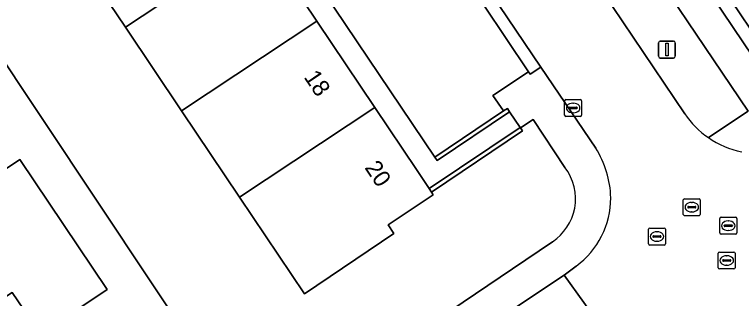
# Model space of a CAD drawing. Extents: x 158793 to 159888, y 384317 to 385256.
# Drawn here: x 159065.9 to 159108.78, y 384714.36 to 384731.11 of the extents above; entities that cross this region are included whole.
import ezdxf

# ---------------------------------------------------------------- set-up
doc = ezdxf.new("R2010")
doc.units = 0
for name, color, linetype in [('IMGEO_Erf', 7, 'Continuous'), ('IMGEO_Groenvoorziening', 7, 'Continuous'), ('IMGEO_Kolk', 7, 'Continuous'), ('IMGEO_Lichtmast', 7, 'Continuous'), ('IMGEO_Muur', 7, 'Continuous'), ('IMGEO_Pand', 7, 'Continuous'), ('IMGEO_Pand_nummerreeks', 7, 'Continuous'), ('IMGEO_Rijbaan_lokaal_open', 7, 'Continuous'), ('IMGEO_Rioolput', 7, 'Continuous'), ('IMGEO_Voetpad_open', 7, 'Continuous')]:
    doc.layers.add(name, color=color, linetype=linetype)

msp = doc.modelspace()

# ---------------------------------------------------------------- linework, layer by layer
at = {"layer": 'IMGEO_Erf'}
for points in [[(159078.207, 384741.246), (159090.684, 384722.695), (159094.738, 384725.416), (159094.106, 384726.335), (159096.227, 384727.726), (159092.263, 384733.641)], [(159075.755, 384725.428), (159072.448, 384730.352), (159069.129, 384735.294)], [(159062.098, 384700.196), (159077.226, 384710.406), (159064.307, 384729.784)], [(159064.307, 384729.784), (159077.226, 384710.406), (159077.535, 384709.955), (159078.815, 384710.81), (159081.517, 384706.804), (159095.282, 384716.103), (159097.641, 384717.699)], [(159098.368, 384722.086), (159096.496, 384724.915), (159095.738, 384724.428), (159095.865, 384724.24), (159090.497, 384720.636), (159090.603, 384720.479), (159087.948, 384718.693), (159088.278, 384718.191), (159083.008, 384714.627), (159079.172, 384720.34), (159075.755, 384725.428)], [(159063.917, 384721.019), (159066.215, 384722.559), (159071.358, 384714.886), (159067.435, 384712.248), (159069.284, 384709.519), (159062.879, 384705.201)]]:
    msp.add_lwpolyline(points, dxfattribs=at)
for centre, radius, start, end in [((159095.905, 384720.209), 3.097, 350.1163, 37.3174), ((159095.805, 384720.346), 3.221, 304.7482, 348.0188)]:
    msp.add_arc(centre, radius, start, end, dxfattribs=at)
at = {"layer": 'IMGEO_Groenvoorziening'}
for points in [[(159080.123, 384778.73), (159074.208, 384774.747), (159068.908, 384782.682), (159067.472, 384781.754), (159071.264, 384776.104), (159076.503, 384768.293), (159078.434, 384765.422), (159083.251, 384758.254), (159097.768, 384736.641), (159100.568, 384732.495), (159105.435, 384725.251)], [(159106.827, 384723.845), (159109.175, 384725.404), (159101.523, 384736.749), (159092.28, 384750.557), (159097.002, 384753.598), (159090.456, 384763.423), (159080.123, 384778.73)]]:
    msp.add_lwpolyline(points, dxfattribs=at)
msp.add_lwpolyline([(159106.5, 384734.43), (159103.15, 384739.408), (159099.8, 384744.384), (159096.443, 384749.372), (159096.181, 384749.761), (159095.517, 384749.324), (159109.424, 384728.647), (159110.838, 384726.533), (159111.513, 384726.983)], close=True, dxfattribs=at)
msp.add_arc((159109.852, 384728.232), 5.329, 214.0142, 235.4124, dxfattribs=at)
at = {"layer": 'IMGEO_Kolk'}
for p, q in [((159098.351, 384725.168), (159098.351, 384726.02)), ((159098.426, 384726.094), (159099.278, 384726.094)), ((159099.352, 384726.02), (159099.352, 384725.168)), ((159098.61, 384725.588), (159098.61, 384725.6)), ((159098.653, 384725.637), (159099.051, 384725.637)), ((159098.839, 384725.874), (159098.864, 384725.874)), ((159099.094, 384725.6), (159099.094, 384725.588)), ((159099.048, 384725.551), (159098.65, 384725.551)), ((159098.862, 384725.314), (159098.837, 384725.314)), ((159099.278, 384725.094), (159098.426, 384725.094)), ((159103.294, 384717.584), (159103.294, 384718.436)), ((159103.369, 384718.51), (159104.221, 384718.51)), ((159103.782, 384718.29), (159103.807, 384718.29)), ((159104.295, 384718.436), (159104.295, 384717.584)), ((159103.553, 384718.004), (159103.553, 384718.016)), ((159103.991, 384717.967), (159103.593, 384717.967)), ((159103.596, 384718.053), (159103.994, 384718.053)), ((159104.037, 384718.016), (159104.037, 384718.004)), ((159104.221, 384717.51), (159103.369, 384717.51)), ((159103.805, 384717.73), (159103.78, 384717.73))]:
    msp.add_line(p, q, dxfattribs=at)
for points in [[(159098.351, 384725.168), (159098.351, 384726.02)], [(159098.426, 384726.094), (159099.278, 384726.094)], [(159099.352, 384726.02), (159099.352, 384725.168)], [(159099.278, 384725.094), (159098.426, 384725.094)], [(159103.294, 384717.584), (159103.294, 384718.436)], [(159103.369, 384718.51), (159104.221, 384718.51)], [(159104.295, 384718.436), (159104.295, 384717.584)], [(159104.221, 384717.51), (159103.369, 384717.51)]]:
    msp.add_lwpolyline(points, dxfattribs=at)
for centre, radius, start, end in [((159098.428, 384726.018), 0.0765, 91.552, 178.448), ((159098.428, 384726.018), 0.0765, 91.552, 178.448), ((159099.276, 384726.018), 0.0765, 1.552, 88.448), ((159099.276, 384726.018), 0.0765, 1.552, 88.448), ((159098.65, 384725.597), 0.0403, 85.8775, 175.7526), ((159098.647, 384725.587), 0.0366, 178.938, 274.7102), ((159099.051, 384725.594), 0.043, 264.8664, 352.4533), ((159099.055, 384725.599), 0.0386, 1.7309, 96.639), ((159098.428, 384725.17), 0.0765, 181.552, 268.448), ((159098.428, 384725.17), 0.0765, 181.552, 268.448), ((159099.276, 384725.17), 0.0765, 271.552, 358.448), ((159099.276, 384725.17), 0.0765, 271.552, 358.448), ((159103.371, 384718.434), 0.0765, 91.552, 178.448), ((159103.371, 384718.434), 0.0765, 91.552, 178.448), ((159104.219, 384718.434), 0.0765, 1.552, 88.448), ((159104.219, 384718.434), 0.0765, 1.552, 88.448), ((159103.593, 384718.013), 0.0403, 85.8775, 175.7526), ((159103.59, 384718.003), 0.0366, 178.938, 274.7102), ((159103.994, 384718.01), 0.043, 264.8664, 352.4533), ((159103.998, 384718.015), 0.0386, 1.7309, 96.639), ((159103.371, 384717.586), 0.0765, 181.552, 268.448), ((159103.371, 384717.586), 0.0765, 181.552, 268.448), ((159104.219, 384717.586), 0.0765, 271.552, 358.448), ((159104.219, 384717.586), 0.0765, 271.552, 358.448)]:
    msp.add_arc(centre, radius, start, end, dxfattribs=at)
for centre, major_axis, ratio, start_param, end_param in [((159098.838, 384725.594), (-0.387, 0.002), 0.722429, 4.712389, 7.853982), ((159098.863, 384725.594), (-0.39, 0.002), 0.717154, 1.570796, 4.712389), ((159103.781, 384718.01), (-0.387, 0.002), 0.722429, 4.712389, 7.853982), ((159103.806, 384718.01), (-0.39, 0.002), 0.717154, 1.570796, 4.712389)]:
    msp.add_ellipse(centre, major_axis=major_axis, ratio=ratio, start_param=start_param, end_param=end_param, dxfattribs=at)
at = {"layer": 'IMGEO_Lichtmast'}
for p, q in [((159103.89, 384728.641), (159103.89, 384729.441)), ((159103.89, 384729.441), (159103.89, 384728.641)), ((159103.99, 384729.541), (159104.78, 384729.541)), ((159104.78, 384729.541), (159103.99, 384729.541)), ((159104.88, 384729.441), (159104.88, 384728.641)), ((159104.88, 384728.641), (159104.88, 384729.441)), ((159104.78, 384728.541), (159103.99, 384728.541)), ((159103.99, 384728.541), (159104.78, 384728.541))]:
    msp.add_line(p, q, dxfattribs=at)
msp.add_lwpolyline([(159104.31, 384729.416), (159104.46, 384729.416), (159104.46, 384728.666), (159104.31, 384728.666), (159104.31, 384729.416)], dxfattribs=at)
for centre, start, end in [((159103.99, 384729.441), 90, 180), ((159103.99, 384729.441), 90, 180), ((159104.78, 384729.441), 0, 90), ((159104.78, 384729.441), 360, 90), ((159103.99, 384728.641), 180, 270), ((159103.99, 384728.641), 180, 270), ((159104.78, 384728.641), 270, 0), ((159104.78, 384728.641), 270, 0)]:
    msp.add_arc(centre, 0.1, start, end, dxfattribs=at)
at = {"layer": 'IMGEO_Muur'}
msp.add_lwpolyline([(159090.684, 384722.695), (159078.207, 384741.246), (159079.346, 384742.017), (159074.94, 384748.58), (159072.733, 384747.098)], dxfattribs=at)
for points in [[(159095.107, 384725.369), (159094.97, 384725.572), (159094.738, 384725.416), (159090.684, 384722.695), (159090.821, 384722.492)], [(159095.865, 384724.24), (159095.738, 384724.428), (159095.725, 384724.447), (159090.358, 384720.844), (159090.497, 384720.636)]]:
    msp.add_lwpolyline(points, close=True, dxfattribs=at)
at = {"layer": 'IMGEO_Pand'}
for points in [[(159080.422, 384735.645), (159077.104, 384740.586), (159069.129, 384735.294), (159072.448, 384730.352)], [(159112.386, 384738.374), (159106.5, 384734.43), (159111.513, 384726.983), (159117.318, 384730.849), (159116.356, 384732.337)], [(159083.728, 384730.72), (159080.422, 384735.645), (159072.448, 384730.352), (159075.755, 384725.428)], [(159087.144, 384725.631), (159083.728, 384730.72), (159075.755, 384725.428), (159079.172, 384720.34)], [(159090.603, 384720.479), (159090.497, 384720.636), (159090.358, 384720.844), (159089.602, 384721.969), (159087.144, 384725.631), (159079.172, 384720.34), (159083.008, 384714.627), (159088.278, 384718.191), (159087.948, 384718.693)], [(159066.215, 384722.559), (159063.917, 384721.019), (159062.093, 384723.742), (159060.41, 384722.616), (159064.036, 384717.265), (159059.282, 384714.126), (159060.128, 384712.846), (159060.973, 384711.565), (159065.765, 384714.713), (159067.435, 384712.248), (159071.358, 384714.886)], [(159067.435, 384712.248), (159065.765, 384714.713), (159060.973, 384711.565), (159057.405, 384709.221), (159059.441, 384706.194), (159061.361, 384707.489), (159062.879, 384705.201), (159069.284, 384709.519)]]:
    msp.add_lwpolyline(points, close=True, dxfattribs=at)
at = {"layer": 'IMGEO_Rijbaan_lokaal_open'}
for points in [[(159061.174, 384781.31), (159062.325, 384779.557), (159070.794, 384766.937), (159076.898, 384757.859), (159079.959, 384753.282), (159080.521, 384752.446), (159084.986, 384745.797), (159085.468, 384745.079), (159093.015, 384733.846), (159096.938, 384728.011), (159100.183, 384723.227)], [(159105.435, 384725.251), (159100.568, 384732.495), (159097.768, 384736.641), (159083.251, 384758.254), (159078.434, 384765.422)], [(159099.028, 384716.267), (159098.313, 384715.737), (159100.643, 384712.514), (159102.092, 384713.443)], [(159063.78, 384687.735), (159066.28, 384689.406), (159068.226, 384690.7), (159081.061, 384699.284), (159083.423, 384700.904), (159089.999, 384705.312), (159091.1, 384706.065), (159092.122, 384706.764), (159093.422, 384707.619), (159093.526, 384707.69), (159100.643, 384712.514), (159098.313, 384715.737), (159092.382, 384711.772), (159076.098, 384700.8), (159064.041, 384692.712)]]:
    msp.add_lwpolyline(points, dxfattribs=at)
for centre, radius, start, end in [((159109.852, 384728.232), 5.329, 214.0142, 235.4124), ((159109.84, 384728.227), 5.318, 235.4896, 258.7106), ((159095.374, 384720.172), 5.697, 1.2685, 32.4276), ((159096.095, 384720.285), 4.975, 306.1234, 0.1454)]:
    msp.add_arc(centre, radius, start, end, dxfattribs=at)
at = {"layer": 'IMGEO_Rioolput'}
for p, q in [((159105.351, 384719.314), (159105.351, 384720.166)), ((159105.426, 384720.24), (159106.278, 384720.24)), ((159105.839, 384720.02), (159105.864, 384720.02)), ((159106.352, 384720.166), (159106.352, 384719.314)), ((159105.61, 384719.734), (159105.61, 384719.746)), ((159106.048, 384719.697), (159105.65, 384719.697)), ((159105.653, 384719.783), (159106.051, 384719.783)), ((159106.094, 384719.746), (159106.094, 384719.734)), ((159106.278, 384719.24), (159105.426, 384719.24)), ((159105.862, 384719.46), (159105.837, 384719.46)), ((159107.576, 384719.148), (159108.428, 384719.148)), ((159107.501, 384718.222), (159107.501, 384719.074)), ((159107.989, 384718.928), (159108.014, 384718.928)), ((159108.502, 384719.074), (159108.502, 384718.222)), ((159107.76, 384718.642), (159107.76, 384718.654)), ((159108.198, 384718.605), (159107.8, 384718.605)), ((159107.803, 384718.691), (159108.201, 384718.691)), ((159108.012, 384718.368), (159107.987, 384718.368)), ((159108.244, 384718.654), (159108.244, 384718.642)), ((159108.428, 384718.148), (159107.576, 384718.148)), ((159107.413, 384716.171), (159107.413, 384717.023)), ((159107.488, 384717.097), (159108.34, 384717.097)), ((159108.414, 384717.023), (159108.414, 384716.171)), ((159107.672, 384716.591), (159107.672, 384716.603)), ((159108.11, 384716.554), (159107.712, 384716.554)), ((159107.715, 384716.64), (159108.113, 384716.64)), ((159107.901, 384716.877), (159107.926, 384716.877)), ((159108.156, 384716.603), (159108.156, 384716.591)), ((159107.924, 384716.317), (159107.899, 384716.317)), ((159108.34, 384716.097), (159107.488, 384716.097))]:
    msp.add_line(p, q, dxfattribs=at)
for points in [[(159105.351, 384719.314), (159105.351, 384720.166)], [(159105.426, 384720.24), (159106.278, 384720.24)], [(159106.352, 384720.166), (159106.352, 384719.314)], [(159106.278, 384719.24), (159105.426, 384719.24)], [(159107.576, 384719.148), (159108.428, 384719.148)], [(159107.501, 384718.222), (159107.501, 384719.074)], [(159108.502, 384719.074), (159108.502, 384718.222)], [(159108.428, 384718.148), (159107.576, 384718.148)], [(159107.413, 384716.171), (159107.413, 384717.023)], [(159107.488, 384717.097), (159108.34, 384717.097)], [(159108.414, 384717.023), (159108.414, 384716.171)], [(159108.34, 384716.097), (159107.488, 384716.097)]]:
    msp.add_lwpolyline(points, dxfattribs=at)
for centre, radius, start, end in [((159105.428, 384720.164), 0.0765, 91.552, 178.448), ((159105.428, 384720.164), 0.0765, 91.552, 178.448), ((159106.276, 384720.164), 0.0765, 1.552, 88.448), ((159106.276, 384720.164), 0.0765, 1.552, 88.448), ((159105.65, 384719.743), 0.0403, 85.8775, 175.7526), ((159105.647, 384719.733), 0.0366, 178.938, 274.7102), ((159106.051, 384719.74), 0.043, 264.8664, 352.4533), ((159106.055, 384719.745), 0.0386, 1.7309, 96.639), ((159105.428, 384719.316), 0.0765, 181.552, 268.448), ((159105.428, 384719.316), 0.0765, 181.552, 268.448), ((159106.276, 384719.316), 0.0765, 271.552, 358.448), ((159106.276, 384719.316), 0.0765, 271.552, 358.448), ((159107.578, 384719.072), 0.0765, 91.552, 178.448), ((159107.578, 384719.072), 0.0765, 91.552, 178.448), ((159108.426, 384719.072), 0.0765, 1.552, 88.448), ((159108.426, 384719.072), 0.0765, 1.552, 88.448), ((159107.8, 384718.651), 0.0403, 85.8775, 175.7526), ((159107.797, 384718.641), 0.0366, 178.938, 274.7102), ((159108.201, 384718.648), 0.043, 264.8664, 352.4533), ((159108.205, 384718.653), 0.0386, 1.7309, 96.639), ((159107.578, 384718.224), 0.0765, 181.552, 268.448), ((159107.578, 384718.224), 0.0765, 181.552, 268.448), ((159108.426, 384718.224), 0.0765, 271.552, 358.448), ((159108.426, 384718.224), 0.0765, 271.552, 358.448), ((159107.49, 384717.021), 0.0765, 91.552, 178.448), ((159107.49, 384717.021), 0.0765, 91.552, 178.448), ((159108.338, 384717.021), 0.0765, 1.552, 88.448), ((159108.338, 384717.021), 0.0765, 1.552, 88.448), ((159107.712, 384716.6), 0.0403, 85.8775, 175.7526), ((159107.709, 384716.59), 0.0366, 178.938, 274.7102), ((159108.113, 384716.597), 0.043, 264.8664, 352.4533), ((159108.117, 384716.602), 0.0386, 1.7309, 96.639), ((159107.49, 384716.173), 0.0765, 181.552, 268.448), ((159107.49, 384716.173), 0.0765, 181.552, 268.448), ((159108.338, 384716.173), 0.0765, 271.552, 358.448), ((159108.338, 384716.173), 0.0765, 271.552, 358.448)]:
    msp.add_arc(centre, radius, start, end, dxfattribs=at)
for centre, major_axis, ratio, start_param, end_param in [((159105.838, 384719.74), (-0.387, 0.002), 0.722429, 4.712389, 7.853982), ((159105.863, 384719.74), (-0.39, 0.002), 0.717154, 1.570796, 4.712389), ((159107.988, 384718.648), (-0.387, 0.002), 0.722429, 4.712389, 7.853982), ((159108.013, 384718.648), (-0.39, 0.002), 0.717154, 1.570796, 4.712389), ((159107.9, 384716.597), (-0.387, 0.002), 0.722429, 4.712389, 7.853982), ((159107.925, 384716.597), (-0.39, 0.002), 0.717154, 1.570796, 4.712389)]:
    msp.add_ellipse(centre, major_axis=major_axis, ratio=ratio, start_param=start_param, end_param=end_param, dxfattribs=at)
at = {"layer": 'IMGEO_Voetpad_open'}
for points in [[(159095.517, 384749.324), (159095.106, 384749.935), (159095.69, 384750.332), (159098.145, 384751.977), (159099.797, 384753.085), (159081.813, 384779.872), (159080.123, 384778.73), (159090.456, 384763.423), (159097.002, 384753.598), (159092.28, 384750.557), (159101.523, 384736.749), (159109.175, 384725.404), (159106.827, 384723.845)], [(159112.361, 384723.803), (159112.567, 384723.941), (159111.968, 384724.886), (159111.179, 384726.023), (159110.838, 384726.533), (159109.424, 384728.647), (159095.517, 384749.324)], [(159100.183, 384723.227), (159096.938, 384728.011), (159096.317, 384727.597), (159096.227, 384727.726), (159094.106, 384726.335), (159094.738, 384725.416), (159094.97, 384725.572), (159095.107, 384725.369), (159095.725, 384724.447), (159095.738, 384724.428), (159096.496, 384724.915), (159098.368, 384722.086)], [(159097.641, 384717.699), (159095.282, 384716.103), (159081.517, 384706.804), (159064.92, 384695.667), (159063.707, 384694.9), (159062.417, 384695.153), (159064.041, 384692.712), (159076.098, 384700.8)], [(159076.098, 384700.8), (159092.382, 384711.772), (159098.313, 384715.737), (159099.028, 384716.267)]]:
    msp.add_lwpolyline(points, dxfattribs=at)
for points in [[(159078.207, 384741.246), (159079.346, 384742.017), (159074.94, 384748.58), (159072.733, 384747.098), (159077.104, 384740.586), (159080.422, 384735.645), (159083.728, 384730.72), (159087.144, 384725.631), (159089.602, 384721.969), (159090.358, 384720.844), (159095.725, 384724.447), (159095.107, 384725.369), (159090.821, 384722.492), (159090.684, 384722.695)], [(159085.468, 384745.079), (159084.851, 384744.663), (159084.92, 384744.559), (159092.263, 384733.641), (159096.227, 384727.726), (159096.317, 384727.597), (159096.938, 384728.011), (159093.015, 384733.846)]]:
    msp.add_lwpolyline(points, close=True, dxfattribs=at)
for centre, radius, start, end in [((159109.84, 384728.227), 5.318, 235.4896, 258.7106), ((159095.374, 384720.172), 5.697, 1.2685, 32.4276), ((159095.905, 384720.209), 3.097, 350.1163, 37.3174), ((159096.095, 384720.285), 4.975, 306.1234, 0.1454), ((159095.805, 384720.346), 3.221, 304.7482, 348.0188)]:
    msp.add_arc(centre, radius, start, end, dxfattribs=at)

# ---------------------------------------------------------------- texts
at = {"layer": 'IMGEO_Pand_nummerreeks'}
for s, p in [('18', (159082.936, 384727.414)), ('20', (159086.521, 384722.072))]:
    msp.add_text(s, height=1, rotation=303.8731, dxfattribs=at).set_placement(p)

doc.saveas('drawing.dxf')
